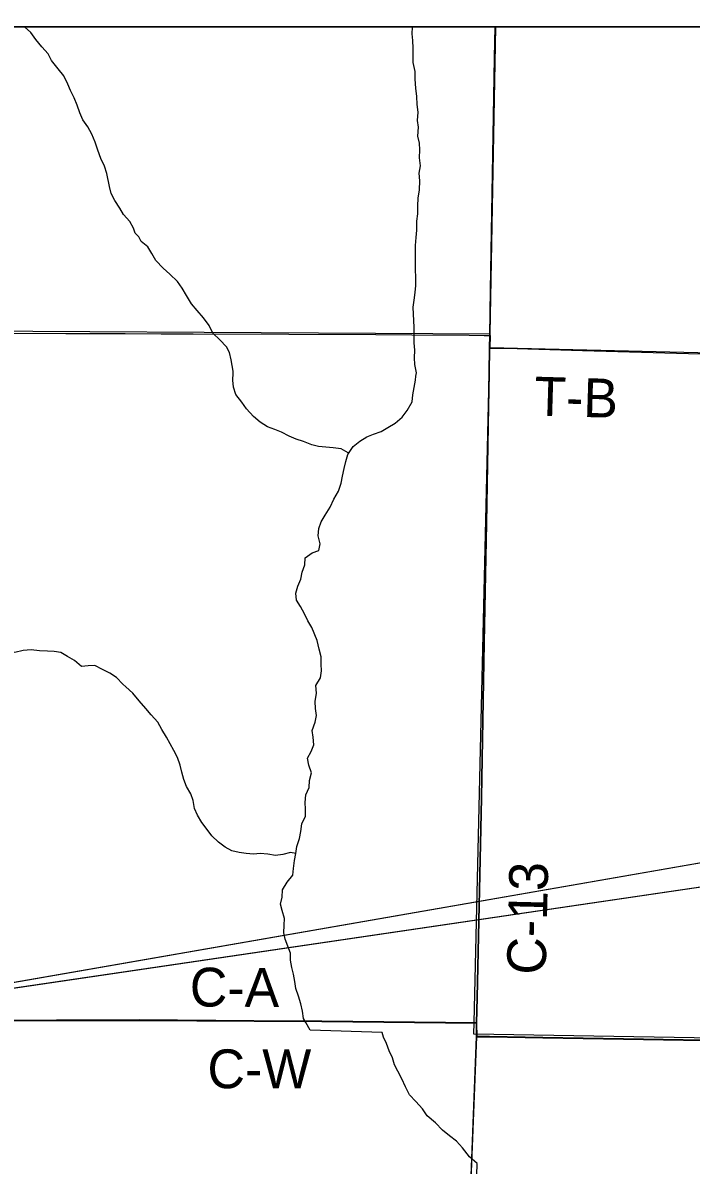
# Model space of a CAD drawing. Extents: x -6.2 to 37.4, y 0.2 to 22.2.
# Drawn here: x 2.64 to 3.129, y 20.275 to 21.11 of the extents above; entities that cross this region are included whole.
import ezdxf

# ---------------------------------------------------------------- set-up
doc = ezdxf.new("R2010")
doc.units = 0
for name, color, linetype in [('GM_X_County_Road', 7, 'Continuous'), ('GM_X_County_Road_Text', 7, 'Continuous'), ('GM_X_Minor_River', 7, 'Continuous'), ('GM_X_Rail_Line', 7, 'Continuous'), ('GM_X_Section', 7, 'Continuous'), ('GM_X_Township', 7, 'Continuous'), ('GM_X_Township_Road', 7, 'Continuous'), ('GM_X_Township_Road_Text', 7, 'Continuous'), ('GM_X_US_Shield', 7, 'Continuous'), ('SH_Border', 7, 'Continuous'), ('SH_Cut_Line', 7, 'Continuous'), ('SH_Data', 7, 'Continuous')]:
    doc.layers.add(name, color=color, linetype=linetype)

msp = doc.modelspace()

# ---------------------------------------------------------------- linework, layer by layer
at = {"layer": 'GM_X_County_Road'}
for p, q in [((2.98133, 20.87251), (2.98149, 20.88168)), ((2.97166, 20.37909), (2.9718, 20.36906))]:
    msp.add_line(p, q, dxfattribs=at)
for points in [[(2.98149, 20.88168), (2.98206, 20.91489), (2.9849, 21.0843), (2.98525, 21.10742)], [(2.97166, 20.37909), (2.97232, 20.39736), (2.97524, 20.54345), (2.97736, 20.6569), (2.97902, 20.74393), (2.9806, 20.82941), (2.98102, 20.85428), (2.98133, 20.87251)], [(2.46928, 20.38039), (2.51395, 20.38066), (2.54189, 20.38062), (2.66452, 20.38098), (2.72507, 20.38108), (2.80889, 20.38049), (2.85856, 20.38021), (2.97166, 20.37909)], [(2.9718, 20.36906), (2.97398, 20.36901), (2.9813, 20.36902), (3.02017, 20.36833), (3.07924, 20.36736), (3.19583, 20.36545), (3.25024, 20.36453), (3.28443, 20.36393), (3.34196, 20.36298), (3.43679, 20.36174), (3.46889, 20.36114)]]:
    msp.add_lwpolyline(points, dxfattribs=at)
at = {"layer": 'GM_X_Minor_River'}
for points in [[(2.72073, 20.96015), (2.71803, 20.96497), (2.71344, 20.97004), (2.71074, 20.97486), (2.70711, 20.98047), (2.70441, 20.98548), (2.70305, 20.99064), (2.70106, 21.00018), (2.69951, 21.00554), (2.69683, 21.01112), (2.69455, 21.01726), (2.69264, 21.02301), (2.69015, 21.02877), (2.68728, 21.03436), (2.68364, 21.0394), (2.68132, 21.0444), (2.67941, 21.05014), (2.67728, 21.05533), (2.6746, 21.06072), (2.67266, 21.06552), (2.6698, 21.07148), (2.66558, 21.07654), (2.66065, 21.08275), (2.65813, 21.08757), (2.65355, 21.09282), (2.64934, 21.09807), (2.6455, 21.10311), (2.64091, 21.10742)], [(2.92761, 20.85435), (2.92652, 20.86047), (2.92626, 20.86541), (2.92639, 20.8711), (2.92595, 20.87642), (2.9261, 20.88287), (2.92602, 20.88762), (2.92576, 20.89256), (2.92549, 20.89731), (2.92523, 20.90244), (2.92592, 20.90755), (2.92662, 20.91323), (2.92731, 20.91834), (2.92727, 20.92441), (2.92701, 20.92973), (2.92697, 20.93619), (2.92691, 20.9415), (2.92686, 20.94739), (2.92738, 20.95345), (2.92788, 20.95875), (2.92785, 20.96521), (2.92873, 20.97069), (2.92868, 20.97658), (2.92881, 20.98208), (2.9299, 20.98813), (2.93006, 20.99477), (2.92962, 21.00028), (2.9307, 21.00576), (2.92989, 21.01167), (2.93002, 21.01755), (2.92995, 21.02229), (2.92874, 21.02744), (2.92908, 21.03389), (2.92844, 21.03884), (2.92896, 21.0449), (2.92815, 21.05061), (2.9279, 21.05631), (2.92729, 21.06259), (2.92668, 21.06906), (2.92682, 21.07475), (2.92526, 21.08124), (2.92532, 21.09186), (2.92507, 21.09738), (2.92461, 21.10213), (2.92473, 21.10706), (2.92475, 21.10742)], [(2.79351, 20.85572), (2.79211, 20.86383), (2.79092, 20.86923), (2.78873, 20.8734), (2.78373, 20.87864), (2.77872, 20.8835), (2.77601, 20.88906), (2.77177, 20.89466), (2.76734, 20.89988), (2.7631, 20.90492), (2.75945, 20.91088), (2.75616, 20.91627), (2.75286, 20.92128), (2.74729, 20.92652), (2.74247, 20.931), (2.73709, 20.93643), (2.73399, 20.94163), (2.73107, 20.94644), (2.72623, 20.95034), (2.72459, 20.95379), (2.72183, 20.95655), (2.72073, 20.96015)], [(2.87779, 20.79582), (2.87253, 20.79891), (2.86667, 20.79954), (2.86137, 20.79998), (2.85608, 20.80061), (2.85117, 20.8018), (2.84495, 20.80433), (2.83967, 20.80591), (2.83459, 20.80824), (2.82894, 20.81114), (2.82404, 20.8129), (2.81858, 20.81505), (2.81332, 20.81833), (2.80845, 20.82256), (2.8034, 20.82811), (2.79986, 20.83308), (2.79558, 20.83863), (2.79394, 20.84396), (2.79324, 20.84908), (2.7935, 20.8542), (2.79351, 20.85572)], [(2.84669, 20.37956), (2.84511, 20.38239), (2.84423, 20.3879), (2.84316, 20.39322), (2.84133, 20.39874), (2.83951, 20.40445), (2.83881, 20.40938), (2.83774, 20.4149), (2.83647, 20.41965), (2.83559, 20.42497), (2.83547, 20.43028), (2.83363, 20.43523), (2.83161, 20.44037), (2.83054, 20.44513), (2.83079, 20.45062), (2.83104, 20.45555), (2.82941, 20.46126), (2.82814, 20.46601), (2.82934, 20.47112), (2.82978, 20.47643), (2.83307, 20.48208), (2.83711, 20.48715), (2.83774, 20.49208), (2.83837, 20.49795), (2.83938, 20.50306), (2.8402, 20.50817), (2.84217, 20.51403), (2.84318, 20.51914), (2.84381, 20.52463), (2.84653, 20.53029), (2.84659, 20.53541), (2.84628, 20.54034), (2.84672, 20.54603), (2.84906, 20.55131), (2.8495, 20.55642), (2.85089, 20.56191), (2.84888, 20.56762), (2.848, 20.57275), (2.85071, 20.57765), (2.85266, 20.58256), (2.85216, 20.58806), (2.85146, 20.593), (2.85362, 20.59905), (2.85462, 20.60397), (2.85393, 20.6091), (2.85361, 20.61422), (2.85444, 20.62028), (2.85414, 20.62597), (2.85742, 20.63143), (2.85824, 20.63655), (2.85792, 20.64148), (2.85799, 20.64679), (2.85654, 20.6523), (2.8551, 20.65877), (2.85106, 20.66829), (2.84827, 20.67307), (2.84568, 20.67821), (2.84272, 20.68356), (2.83994, 20.68833), (2.83943, 20.69326), (2.84082, 20.69837), (2.84297, 20.70365), (2.84416, 20.70876), (2.84593, 20.71405), (2.84618, 20.71917), (2.85134, 20.72272), (2.85628, 20.72456), (2.85729, 20.72948), (2.85566, 20.73518), (2.85629, 20.74068), (2.85787, 20.74559), (2.86077, 20.75049), (2.86443, 20.75614), (2.86734, 20.76199), (2.87063, 20.76783), (2.8726, 20.77388), (2.87361, 20.77879), (2.87481, 20.78447), (2.87601, 20.78958), (2.8774, 20.79468), (2.88145, 20.80052), (2.88623, 20.80445), (2.89138, 20.80761), (2.89613, 20.80965), (2.90184, 20.81148), (2.9068, 20.81446), (2.91214, 20.81763), (2.9173, 20.82193), (2.92096, 20.82682), (2.92444, 20.83323), (2.92507, 20.83834), (2.92608, 20.84364), (2.92691, 20.84894), (2.92733, 20.85197), (2.92761, 20.85435)], [(2.71283, 20.62679), (2.70821, 20.63164), (2.70336, 20.6348), (2.69811, 20.63758), (2.69231, 20.64038), (2.68756, 20.6403), (2.68261, 20.63966), (2.67741, 20.64415), (2.67237, 20.64712), (2.66751, 20.64989), (2.6626, 20.65077), (2.65786, 20.65088), (2.65198, 20.65121), (2.64574, 20.65193), (2.64004, 20.6515), (2.63393, 20.64994), (2.62863, 20.65026), (2.62339, 20.65304), (2.61985, 20.65559)], [(2.83938, 20.50306), (2.83542, 20.50386), (2.82991, 20.5024), (2.8246, 20.50151), (2.81893, 20.50252), (2.81345, 20.50315), (2.80852, 20.50245), (2.80303, 20.50308), (2.79793, 20.5037), (2.79264, 20.5049), (2.78775, 20.50761), (2.78288, 20.51145), (2.77801, 20.51587), (2.77466, 20.52065), (2.77075, 20.52581), (2.7674, 20.53116), (2.76538, 20.53592), (2.76432, 20.54181), (2.76267, 20.54657), (2.75952, 20.5521), (2.7575, 20.55724), (2.75605, 20.56257), (2.75478, 20.56752), (2.75277, 20.57323), (2.75018, 20.57838), (2.74759, 20.58333), (2.74481, 20.58811), (2.74128, 20.59364), (2.73851, 20.59898), (2.73365, 20.60435), (2.72973, 20.60913), (2.72488, 20.61468), (2.72021, 20.62023), (2.71516, 20.62484), (2.71283, 20.62679)], [(2.90261, 20.3723), (2.84983, 20.37392), (2.84669, 20.37956)], [(2.97215, 20.27643), (2.96638, 20.28129), (2.96141, 20.28784), (2.95697, 20.29267), (2.95175, 20.29657), (2.94673, 20.30084), (2.94154, 20.30607), (2.93559, 20.31131), (2.9321, 20.31631), (2.9271, 20.32172), (2.92247, 20.32675), (2.91976, 20.3325), (2.91685, 20.33825), (2.91394, 20.34381), (2.91158, 20.34859), (2.91016, 20.35356), (2.90781, 20.35872), (2.90584, 20.36408), (2.90367, 20.36886), (2.90261, 20.3723)], [(2.96812, 20.13803), (2.97215, 20.27643)]]:
    msp.add_lwpolyline(points, dxfattribs=at)
at = {"layer": 'GM_X_Rail_Line'}
for points in [[(2.54177, 20.38089), (2.66441, 20.38125), (2.72495, 20.38136), (2.80877, 20.38077), (2.85845, 20.38049), (2.97154, 20.37937), (2.9722, 20.39764), (2.97513, 20.54373), (2.97724, 20.65718), (2.97891, 20.74421), (2.98048, 20.82969), (2.9809, 20.85455), (2.98121, 20.87278), (2.98137, 20.88196), (2.98194, 20.91517), (2.98478, 21.08458), (2.98513, 21.10742), (1.68086, 21.10742)], [(5.08086, 21.10742), (2.98513, 21.10742), (2.98478, 21.08458), (2.98194, 20.91517), (2.98137, 20.88196), (2.98121, 20.87278), (2.9809, 20.85455), (2.98048, 20.82969), (2.97891, 20.74421), (2.97724, 20.65718), (2.97513, 20.54373), (2.9722, 20.39764), (2.97154, 20.37937), (2.97168, 20.36934), (2.97387, 20.36928), (2.98118, 20.3693), (3.02005, 20.36861), (3.07912, 20.36764), (3.19571, 20.36573)], [(2.96378, 20.16572), (2.97168, 20.36934), (2.97154, 20.37937), (2.85845, 20.38049), (2.80877, 20.38077), (2.72495, 20.38136), (2.66441, 20.38125), (2.54177, 20.38089), (2.51383, 20.38094), (2.46916, 20.38066), (2.46436, 20.38077), (2.35713, 20.38348), (2.25456, 20.3862), (2.20016, 20.38731), (2.17529, 20.38784), (2.09447, 20.38938)]]:
    msp.add_lwpolyline(points, dxfattribs=at)
at = {"layer": 'GM_X_Section'}
msp.add_lwpolyline([(2.98128, 20.87303), (3.47807, 20.86104), (3.46751, 20.36272), (2.96969, 20.37094), (2.96986, 20.37947)], close=True, dxfattribs=at)
at = {"layer": 'GM_X_Township'}
msp.add_lwpolyline([(2.96378, 20.16572), (2.97168, 20.36934), (2.97387, 20.36928), (2.98118, 20.3693), (3.02005, 20.36861), (3.07912, 20.36764), (3.19571, 20.36573)], dxfattribs=at)
at = {"layer": 'GM_X_Township_Road'}
msp.add_line((2.98149, 20.88168), (2.98133, 20.87251), dxfattribs=at)
for points in [[(2.47815, 20.88427), (2.48148, 20.88439), (2.50944, 20.8843), (2.55139, 20.88399), (2.57781, 20.88382), (2.60889, 20.88369), (2.62598, 20.88347), (2.67105, 20.88321), (2.71457, 20.88315), (2.74099, 20.88293), (2.7643, 20.88293), (2.8342, 20.88277), (2.89792, 20.88243), (2.92434, 20.88224), (2.9663, 20.882), (2.97716, 20.88177), (2.98149, 20.88168)], [(2.98133, 20.87251), (2.98548, 20.87246), (2.99326, 20.87238), (3.0492, 20.8707), (3.16107, 20.86749), (3.25741, 20.86542), (3.30132, 20.86475)], [(2.95842, 19.87736), (2.9639, 20.16544), (2.9718, 20.36906)]]:
    msp.add_lwpolyline(points, dxfattribs=at)
at = {"layer": 'GM_X_US_Shield'}
for points in [[(2.9854, 21.10742), (2.48227, 21.10742), (2.47961, 20.88578), (2.98142, 20.88284)], [(3.48196, 21.10742), (2.9854, 21.10742), (2.98142, 20.88284), (2.98128, 20.87303), (3.47807, 20.86104)]]:
    msp.add_lwpolyline(points, close=True, dxfattribs=at)
at = {"layer": 'SH_Border'}
for p, q in [((2.46928, 20.38039), (9.08657, 21.53204)), ((9.08657, 21.35383), (2.46928, 20.38039))]:
    msp.add_line(p, q, dxfattribs=at)
at = {"layer": 'SH_Cut_Line'}
for points in [[(5.08086, 21.10742), (1.68086, 21.10742)], [(3.19571, 20.36573), (3.07912, 20.36764), (3.02005, 20.36861), (2.98118, 20.3693), (2.97387, 20.36928), (2.97168, 20.36934), (2.97154, 20.37937), (2.85845, 20.38049), (2.80877, 20.38077), (2.72495, 20.38136), (2.66441, 20.38125), (2.54177, 20.38089), (2.51383, 20.38094), (2.46916, 20.38066), (2.46436, 20.38077), (2.35713, 20.38348), (2.25456, 20.3862), (2.20016, 20.38731), (2.17529, 20.38784), (2.09447, 20.38938)], [(2.09447, 20.38938), (2.17529, 20.38784), (2.20016, 20.38731), (2.25456, 20.3862), (2.35713, 20.38348), (2.46436, 20.38077), (2.46916, 20.38066), (2.51383, 20.38094), (2.54177, 20.38089), (2.66441, 20.38125), (2.72495, 20.38136), (2.80877, 20.38077), (2.85845, 20.38049), (2.97154, 20.37937), (2.97168, 20.36934), (2.97387, 20.36928), (2.98118, 20.3693), (3.02005, 20.36861), (3.07912, 20.36764), (3.19571, 20.36573)]]:
    msp.add_lwpolyline(points, dxfattribs=at)
at = {"layer": 'SH_Data'}
msp.add_line((1.68086, 21.10742), (8.48086, 21.10742), dxfattribs=at)
msp.add_lwpolyline([(9.08657, 21.35383), (2.46928, 20.38039), (9.08657, 21.53204)], close=True, dxfattribs=at)

# ---------------------------------------------------------------- texts
at = {"layer": 'GM_X_County_Road_Text'}
for s, rotation, p in [('C-13', 88.62734, (3.02217, 20.4142)), ('C-A', 359.62531, (2.76179, 20.39123)), ('C-W', 0.00001, (2.77477, 20.33143))]:
    msp.add_text(s, height=0.028409, rotation=rotation, dxfattribs=at).set_placement(p)
at = {"layer": 'GM_X_Township_Road_Text'}
msp.add_text('T-B', height=0.028409, rotation=358.29205, dxfattribs=at).set_placement((3.01357, 20.82325))

doc.saveas('drawing.dxf')
